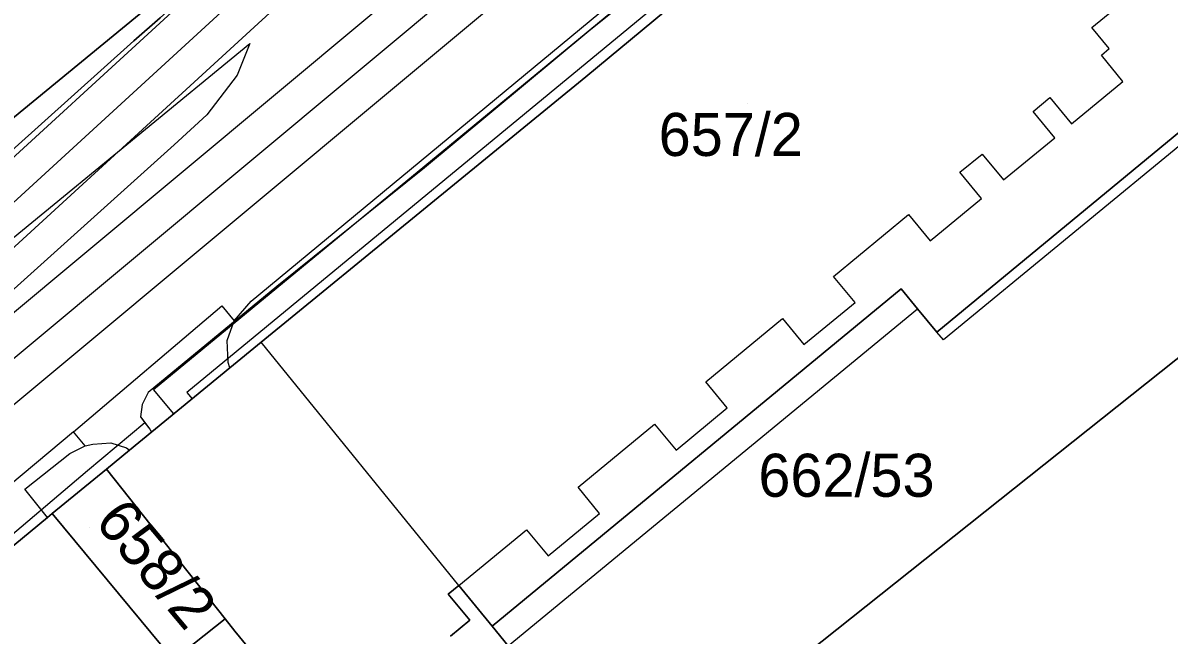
# Model space of a CAD drawing. Extents: x -263423 to -261326, y -1240067 to -1237864.
# Drawn here: x -262887.8 to -262834.6, y -1238865.7 to -1238837.3 of the extents above; entities that cross this region are included whole.
import ezdxf

# ---------------------------------------------------------------- set-up
doc = ezdxf.new("R2010")
doc.units = 0
for name, color, linetype in [('body_kn', 7, 'Continuous'), ('kladpar_druhypozemkov', 7, 'Continuous'), ('kladpar_hranice', 7, 'Continuous'), ('kladpar_parcelnecisla', 7, 'Continuous'), ('kladpar_plochy', 7, 'Continuous'), ('tarchy_linie', 7, 'Continuous'), ('zappar_hrandruhpozemk', 7, 'Continuous')]:
    doc.layers.add(name, color=color, linetype=linetype)

msp = doc.modelspace()

# ---------------------------------------------------------------- linework, layer by layer
at = {"layer": 'body_kn'}
for p, q in [((-262838.18, -1238837.49), (-262838.18, -1238837.49)), ((-262882.66, -1238838.11), (-262882.66, -1238838.11)), ((-262861.54, -1238837.66), (-262861.54, -1238837.66)), ((-262877.28, -1238838.23), (-262877.28, -1238838.23)), ((-262837.37, -1238838.47), (-262837.37, -1238838.47)), ((-262837.74, -1238838.78), (-262837.74, -1238838.78)), ((-262877.87, -1238839.71), (-262877.87, -1238839.71)), ((-262861.68, -1238839.78), (-262861.68, -1238839.78)), ((-262836.74, -1238840), (-262836.74, -1238840)), ((-262840.13, -1238840.75), (-262840.13, -1238840.75)), ((-262879.27, -1238841.55), (-262879.27, -1238841.55)), ((-262840.9, -1238841.4), (-262840.9, -1238841.4)), ((-262839.13, -1238841.96), (-262839.13, -1238841.96)), ((-262839.9, -1238842.61), (-262839.9, -1238842.61)), ((-262880.79, -1238842.94), (-262880.79, -1238842.94)), ((-262843.28, -1238843.37), (-262843.28, -1238843.37)), ((-262869.17, -1238844.01), (-262869.17, -1238844.01)), ((-262844.31, -1238844.22), (-262844.31, -1238844.22)), ((-262842.29, -1238844.57), (-262842.29, -1238844.57)), ((-262843.31, -1238845.43), (-262843.31, -1238845.43)), ((-262846.69, -1238846.18), (-262846.69, -1238846.18)), ((-262845.69, -1238847.4), (-262845.69, -1238847.4)), ((-262850.17, -1238849.06), (-262850.17, -1238849.06)), ((-262876.02, -1238849.52), (-262876.02, -1238849.52)), ((-262847.03, -1238849.64), (-262847.03, -1238849.64)), ((-262877.21, -1238850.21), (-262877.21, -1238850.21)), ((-262849.17, -1238850.27), (-262849.17, -1238850.27)), ((-262878.58, -1238850.43), (-262878.58, -1238850.43)), ((-262846.27, -1238850.56), (-262846.27, -1238850.56)), ((-262878, -1238851.13), (-262878, -1238851.13)), ((-262852.55, -1238851.02), (-262852.55, -1238851.02)), ((-262845.38, -1238851.65), (-262845.38, -1238851.65)), ((-262878.33, -1238852.04), (-262878.33, -1238852.04)), ((-262876.75, -1238852.12), (-262876.75, -1238852.12)), ((-262851.55, -1238852.23), (-262851.55, -1238852.23)), ((-262845.07, -1238852), (-262845.07, -1238852)), ((-262878.29, -1238853.06), (-262878.29, -1238853.06)), ((-262878.2, -1238853.31), (-262878.2, -1238853.31)), ((-262878.2, -1238853.31), (-262878.2, -1238853.31)), ((-262886.84, -1238853.86), (-262886.84, -1238853.86)), ((-262856.1, -1238853.96), (-262856.1, -1238853.96)), ((-262882, -1238854.46), (-262882, -1238854.46)), ((-262881.75, -1238854.32), (-262881.75, -1238854.32)), ((-262880.2, -1238854.46), (-262880.2, -1238854.46)), ((-262882.28, -1238855.01), (-262882.28, -1238855.01)), ((-262879.96, -1238854.75), (-262879.96, -1238854.75)), ((-262882.36, -1238855.59), (-262882.36, -1238855.59)), ((-262880.81, -1238855.45), (-262880.81, -1238855.45)), ((-262855.11, -1238855.17), (-262855.11, -1238855.17)), ((-262882.15, -1238855.86), (-262882.15, -1238855.86)), ((-262882.15, -1238855.86), (-262882.15, -1238855.86)), ((-262881.92, -1238856.16), (-262881.92, -1238856.16)), ((-262858.49, -1238855.93), (-262858.49, -1238855.93)), ((-262885.46, -1238856.28), (-262885.46, -1238856.28)), ((-262881.84, -1238856.29), (-262881.84, -1238856.29)), ((-262884.92, -1238856.94), (-262884.92, -1238856.94)), ((-262884.92, -1238856.94), (-262884.92, -1238856.94)), ((-262884.57, -1238856.85), (-262884.57, -1238856.85)), ((-262883.73, -1238856.79), (-262883.73, -1238856.79)), ((-262883, -1238857.02), (-262883, -1238857.02)), ((-262882.86, -1238857.13), (-262882.86, -1238857.13)), ((-262857.49, -1238857.14), (-262857.49, -1238857.14)), ((-262885.63, -1238857.29), (-262885.63, -1238857.29)), ((-262884.82, -1238858.09), (-262884.82, -1238858.09)), ((-262883.94, -1238858.01), (-262883.94, -1238858.01)), ((-262862.04, -1238858.86), (-262862.04, -1238858.86)), ((-262887.73, -1238858.95), (-262887.73, -1238858.95)), ((-262886.67, -1238860.26), (-262886.67, -1238860.26)), ((-262886.67, -1238860.26), (-262886.67, -1238860.26)), ((-262886.45, -1238860.08), (-262886.45, -1238860.08)), ((-262861.04, -1238860.07), (-262861.04, -1238860.07)), ((-262864.43, -1238860.83), (-262864.43, -1238860.83)), ((-262863.43, -1238862.04), (-262863.43, -1238862.04)), ((-262867.58, -1238863.42), (-262867.58, -1238863.42)), ((-262867.58, -1238863.42), (-262867.58, -1238863.42)), ((-262868.07, -1238863.82), (-262868.07, -1238863.82)), ((-262878.43, -1238864.97), (-262878.43, -1238864.97)), ((-262867.06, -1238865.04), (-262867.06, -1238865.04)), ((-262877.97, -1238865.55), (-262877.97, -1238865.55)), ((-262877.97, -1238865.55), (-262877.97, -1238865.55)), ((-262866.02, -1238865.32), (-262866.02, -1238865.32)), ((-262866.02, -1238865.32), (-262866.02, -1238865.32))]:
    msp.add_line(p, q, dxfattribs=at)
at = {"layer": 'kladpar_druhypozemkov'}
for p, q in [((-262854.16, -1238841.02), (-262854.16, -1238841.02)), ((-262848.19, -1238857.38), (-262848.19, -1238857.38)), ((-262884.71, -1238860.73), (-262884.71, -1238860.73))]:
    msp.add_line(p, q, dxfattribs=at)
at = {"layer": 'kladpar_hranice'}
for points in [[(-262944.17, -1238826.55), (-262874.82, -1238804.01), (-262873.14, -1238809.3), (-262872.28, -1238812.3), (-262870.99, -1238818.35), (-262870.86, -1238819.24), (-262868.5, -1238825.43), (-262917, -1238865.28), (-262929.84, -1238876.02), (-262935.15, -1238857.86), (-262933.2, -1238857.24), (-262940.88, -1238832.58), (-262942.4, -1238833.08), (-262944.17, -1238826.55)], [(-262833.1, -1238816.06), (-262847.38, -1238827.91), (-262852.74, -1238832.36), (-262861.68, -1238839.78), (-262876.75, -1238852.12), (-262878.2, -1238853.31), (-262882.86, -1238857.13), (-262883.94, -1238858.01), (-262886.45, -1238860.08), (-262886.67, -1238860.26), (-262923.68, -1238890.87)], [(-262875.76, -1238868.24), (-262877.97, -1238865.55), (-262878.43, -1238864.97), (-262883.94, -1238858.01), (-262882.86, -1238857.13), (-262878.2, -1238853.31), (-262876.75, -1238852.12), (-262861.68, -1238839.78), (-262852.74, -1238832.36), (-262852.09, -1238833.15), (-262846.71, -1238828.71), (-262847.05, -1238828.3), (-262847.38, -1238827.91), (-262833.1, -1238816.06)], [(-262930.29, -1238877.3), (-262917, -1238865.28), (-262911.52, -1238861.56), (-262901.32, -1238854.63), (-262895.24, -1238849.41), (-262882.66, -1238838.11), (-262881.45, -1238837.04), (-262876.92, -1238832.98), (-262875.96, -1238832.12), (-262870.61, -1238827.33), (-262868.5, -1238825.43)], [(-262917, -1238865.28), (-262868.5, -1238825.43), (-262870.61, -1238827.33), (-262875.96, -1238832.12), (-262876.92, -1238832.98), (-262881.45, -1238837.04), (-262882.66, -1238838.11), (-262895.24, -1238849.41), (-262901.32, -1238854.63), (-262911.52, -1238861.56), (-262917, -1238865.28)], [(-262808.21, -1238867.29), (-262830.64, -1238840.13), (-262830.96, -1238839.74), (-262845.38, -1238851.65), (-262846.27, -1238850.56), (-262847.03, -1238849.64), (-262866.02, -1238865.32), (-262867.58, -1238863.42), (-262868.07, -1238863.82), (-262867.06, -1238865.04), (-262867.96, -1238865.78)], [(-262866.02, -1238865.32), (-262847.03, -1238849.64), (-262846.27, -1238850.56), (-262845.38, -1238851.65), (-262830.96, -1238839.74), (-262830.64, -1238840.13), (-262808.21, -1238867.29), (-262810.18, -1238868.92), (-262812.42, -1238870.77), (-262813.04, -1238869.75), (-262815.11, -1238866.43), (-262827.39, -1238847.45), (-262859.64, -1238873.12), (-262865.28, -1238866.23), (-262866.02, -1238865.32)], [(-262827.39, -1238847.45), (-262815.11, -1238866.43), (-262813.04, -1238869.75), (-262812.42, -1238870.77), (-262817.7, -1238873.85), (-262821.34, -1238875.92), (-262823.75, -1238877.28), (-262824.01, -1238877.43), (-262828.8, -1238870.14), (-262830.85, -1238867.02), (-262837.14, -1238871.76), (-262850.18, -1238881.59), (-262853.1, -1238883.79), (-262852.03, -1238885), (-262851.59, -1238885.5), (-262852.67, -1238886.33), (-262861.26, -1238892.95), (-262867.3, -1238897.61), (-262872.65, -1238883.48), (-262860.23, -1238873.59), (-262859.64, -1238873.12), (-262827.39, -1238847.45)], [(-262880.83, -1238866.88), (-262886.45, -1238860.08), (-262883.94, -1238858.01), (-262878.43, -1238864.97), (-262880.83, -1238866.88)], [(-262877.97, -1238865.55), (-262875.76, -1238868.24), (-262877.04, -1238869.31), (-262876.6, -1238869.95), (-262878.3, -1238871.32), (-262880.16, -1238872.83), (-262882.03, -1238874.34), (-262883.21, -1238875.29), (-262883.9, -1238875.85), (-262895.81, -1238885.5), (-262897.32, -1238886.72), (-262913.8, -1238900.05), (-262914.16, -1238899.15), (-262918.75, -1238902.86), (-262923.68, -1238890.87), (-262886.67, -1238860.26), (-262886.45, -1238860.08), (-262880.83, -1238866.88), (-262878.43, -1238864.97), (-262877.97, -1238865.55)], [(-262867.96, -1238865.78), (-262867.06, -1238865.04), (-262868.07, -1238863.82), (-262867.58, -1238863.42), (-262866.02, -1238865.32), (-262865.28, -1238866.23)]]:
    msp.add_lwpolyline(points, dxfattribs=at)
at = {"layer": 'kladpar_plochy'}
for points in [[(-262930.29, -1238877.3), (-262917, -1238865.28), (-262911.52, -1238861.56), (-262901.32, -1238854.63), (-262895.24, -1238849.41), (-262882.66, -1238838.11), (-262881.45, -1238837.04), (-262876.92, -1238832.98), (-262875.96, -1238832.12), (-262870.61, -1238827.33), (-262868.5, -1238825.43), (-262856.82, -1238814.88), (-262863.12, -1238800.15), (-262859.88, -1238799.28), (-262860.58, -1238799.85), (-262860.78, -1238800.48), (-262860.47, -1238801.25), (-262856.16, -1238811.65), (-262855.47, -1238812.73), (-262854.58, -1238812.74), (-262845.65, -1238804.85), (-262843.94, -1238805.94), (-262831.88, -1238813.59)], [(-262833.1, -1238816.06), (-262847.38, -1238827.91), (-262852.74, -1238832.36), (-262861.68, -1238839.78), (-262876.75, -1238852.12), (-262878.2, -1238853.31), (-262882.86, -1238857.13), (-262883.94, -1238858.01), (-262886.45, -1238860.08), (-262886.67, -1238860.26), (-262923.68, -1238890.87)], [(-262875.76, -1238868.24), (-262877.97, -1238865.55), (-262878.43, -1238864.97), (-262883.94, -1238858.01), (-262882.86, -1238857.13), (-262878.2, -1238853.31), (-262876.75, -1238852.12), (-262861.68, -1238839.78), (-262852.74, -1238832.36), (-262852.09, -1238833.15), (-262846.71, -1238828.71), (-262847.05, -1238828.3), (-262847.38, -1238827.91), (-262833.1, -1238816.06)], [(-262808.21, -1238867.29), (-262830.64, -1238840.13), (-262830.96, -1238839.74), (-262845.38, -1238851.65), (-262846.27, -1238850.56), (-262847.03, -1238849.64), (-262866.02, -1238865.32), (-262867.58, -1238863.42), (-262868.07, -1238863.82), (-262867.06, -1238865.04), (-262867.96, -1238865.78)], [(-262867.96, -1238865.78), (-262867.06, -1238865.04), (-262868.07, -1238863.82), (-262867.58, -1238863.42), (-262866.02, -1238865.32), (-262865.28, -1238866.23)]]:
    msp.add_lwpolyline(points, dxfattribs=at)
for points in [[(-262944.17, -1238826.55), (-262874.82, -1238804.01), (-262873.14, -1238809.3), (-262872.28, -1238812.3), (-262870.99, -1238818.35), (-262870.86, -1238819.24), (-262868.5, -1238825.43), (-262917, -1238865.28), (-262929.84, -1238876.02), (-262935.15, -1238857.86), (-262933.2, -1238857.24), (-262940.88, -1238832.58), (-262942.4, -1238833.08)], [(-262917, -1238865.28), (-262868.5, -1238825.43), (-262870.61, -1238827.33), (-262875.96, -1238832.12), (-262876.92, -1238832.98), (-262881.45, -1238837.04), (-262882.66, -1238838.11), (-262895.24, -1238849.41), (-262901.32, -1238854.63), (-262911.52, -1238861.56)], [(-262866.02, -1238865.32), (-262847.03, -1238849.64), (-262846.27, -1238850.56), (-262845.38, -1238851.65), (-262830.96, -1238839.74), (-262830.64, -1238840.13), (-262808.21, -1238867.29), (-262810.18, -1238868.92), (-262812.42, -1238870.77), (-262813.04, -1238869.75), (-262815.11, -1238866.43), (-262827.39, -1238847.45), (-262859.64, -1238873.12), (-262865.28, -1238866.23)], [(-262827.39, -1238847.45), (-262815.11, -1238866.43), (-262813.04, -1238869.75), (-262812.42, -1238870.77), (-262817.7, -1238873.85), (-262821.34, -1238875.92), (-262823.75, -1238877.28), (-262824.01, -1238877.43), (-262828.8, -1238870.14), (-262830.85, -1238867.02), (-262837.14, -1238871.76), (-262850.18, -1238881.59), (-262853.1, -1238883.79), (-262852.03, -1238885), (-262851.59, -1238885.5), (-262852.67, -1238886.33), (-262861.26, -1238892.95), (-262867.3, -1238897.61), (-262872.65, -1238883.48), (-262860.23, -1238873.59), (-262859.64, -1238873.12)], [(-262880.83, -1238866.88), (-262886.45, -1238860.08), (-262883.94, -1238858.01), (-262878.43, -1238864.97)], [(-262877.97, -1238865.55), (-262875.76, -1238868.24), (-262877.04, -1238869.31), (-262876.6, -1238869.95), (-262878.3, -1238871.32), (-262880.16, -1238872.83), (-262882.03, -1238874.34), (-262883.21, -1238875.29), (-262883.9, -1238875.85), (-262895.81, -1238885.5), (-262897.32, -1238886.72), (-262913.8, -1238900.05), (-262914.16, -1238899.15), (-262918.75, -1238902.86), (-262923.68, -1238890.87), (-262886.67, -1238860.26), (-262886.45, -1238860.08), (-262880.83, -1238866.88), (-262878.43, -1238864.97)]]:
    msp.add_lwpolyline(points, close=True, dxfattribs=at)
at = {"layer": 'tarchy_linie'}
for points in [[(-262929.67, -1238879.5), (-262899.88, -1238854.17), (-262871.05, -1238827.73), (-262870.61, -1238827.33), (-262868.5, -1238825.43), (-262856.82, -1238814.88), (-262857.13, -1238814.16), (-262852.11, -1238808.69), (-262849.52, -1238804.42), (-262852.21, -1238802.56), (-262859.72, -1238797.28), (-262989.8, -1238838.58)], [(-262847.38, -1238803.89), (-262850.86, -1238809.63), (-262860.61, -1238820.25), (-262898.85, -1238855.33), (-262951.29, -1238899.92), (-262971.24, -1238908.22)], [(-262825.56, -1238815.85), (-262846.83, -1238805.97), (-262849.61, -1238810.57), (-262859.51, -1238821.35), (-262897.82, -1238856.49), (-262933.63, -1238886.93)], [(-262833.1, -1238816.06), (-262847.38, -1238827.91), (-262852.74, -1238832.36), (-262861.68, -1238839.78), (-262876.75, -1238852.12), (-262879.96, -1238854.75), (-262880.81, -1238855.45), (-262881.75, -1238854.32), (-262831.1, -1238812.5), (-262827.06, -1238811.64), (-262826.6, -1238813.79), (-262830.11, -1238814.54), (-262832.02, -1238816.11), (-262833.1, -1238816.06)], [(-262827.91, -1238812.94), (-262830.61, -1238813.52), (-262880.2, -1238854.46), (-262879.96, -1238854.75)], [(-262833.89, -1238814.97), (-262838.29, -1238818.6), (-262839.96, -1238819.89), (-262843.35, -1238822.78), (-262844.73, -1238823.64), (-262851.6, -1238829.56), (-262854.27, -1238831.69), (-262856.8, -1238833.85), (-262861.54, -1238837.66), (-262869.17, -1238844.01), (-262876.02, -1238849.52), (-262882, -1238854.46), (-262882.28, -1238855.01), (-262882.36, -1238855.59), (-262882.15, -1238855.86), (-262881.92, -1238856.16), (-262881.84, -1238856.29)], [(-262833.89, -1238814.97), (-262838.29, -1238818.6), (-262839.96, -1238819.89), (-262843.35, -1238822.78), (-262844.73, -1238823.64), (-262851.6, -1238829.56), (-262854.27, -1238831.69), (-262856.8, -1238833.85), (-262861.54, -1238837.66), (-262869.17, -1238844.01), (-262876.02, -1238849.52), (-262882, -1238854.46), (-262882.28, -1238855.01), (-262882.36, -1238855.59), (-262881.92, -1238856.16), (-262881.84, -1238856.29)], [(-262929.97, -1238885.53), (-262888.96, -1238851.32), (-262846.08, -1238815.52), (-262843.96, -1238818.06), (-262886.84, -1238853.86), (-262928.27, -1238888.41)], [(-262846.17, -1238817.75), (-262887.9, -1238852.59), (-262929.12, -1238886.97), (-262972.82, -1238903.77)], [(-262882.15, -1238855.86), (-262884.82, -1238858.09), (-262889.25, -1238861.85), (-262893.97, -1238865.78), (-262897.32, -1238868.52), (-262901.15, -1238871.78), (-262903.18, -1238873.5)]]:
    msp.add_lwpolyline(points, dxfattribs=at)
at = {"layer": 'zappar_hrandruhpozemk'}
for p, q in [((-262877.21, -1238850.21), (-262833.93, -1238814.34)), ((-262830.64, -1238840.13), (-262845.07, -1238852)), ((-262880.79, -1238842.94), (-262895.38, -1238856.07)), ((-262845.69, -1238847.4), (-262843.31, -1238845.43)), ((-262885.46, -1238856.28), (-262878.58, -1238850.43)), ((-262878.58, -1238850.43), (-262878, -1238851.13)), ((-262865.28, -1238866.23), (-262846.27, -1238850.56)), ((-262845.07, -1238852), (-262845.38, -1238851.65)), ((-262867.58, -1238863.42), (-262876.75, -1238852.12)), ((-262885.46, -1238856.28), (-262924.81, -1238889.08)), ((-262884.92, -1238856.94), (-262885.46, -1238856.28)), ((-262887.73, -1238858.95), (-262885.63, -1238857.29)), ((-262886.67, -1238860.26), (-262887.73, -1238858.95))]:
    msp.add_line(p, q, dxfattribs=at)
for points in [[(-262843.31, -1238845.43), (-262844.31, -1238844.22), (-262843.28, -1238843.37), (-262842.29, -1238844.57), (-262839.9, -1238842.61), (-262840.9, -1238841.4), (-262840.13, -1238840.75), (-262839.13, -1238841.96), (-262836.74, -1238840), (-262837.74, -1238838.78), (-262837.37, -1238838.47), (-262838.18, -1238837.49), (-262832.07, -1238832.49), (-262831.84, -1238832.76), (-262832.82, -1238833.57), (-262830.86, -1238835.95), (-262829.88, -1238835.14), (-262829.49, -1238835.61), (-262830.47, -1238836.42), (-262828.5, -1238838.8), (-262827.52, -1238838), (-262824.65, -1238841.47), (-262825.56, -1238842.23), (-262823.55, -1238844.66)], [(-262899.85, -1238855.92), (-262899.57, -1238855.73), (-262898.74, -1238855.75), (-262898.41, -1238855.59), (-262877.28, -1238838.23), (-262877.87, -1238839.71), (-262879.27, -1238841.55), (-262880.79, -1238842.94)], [(-262867.58, -1238863.42), (-262864.43, -1238860.83), (-262863.43, -1238862.04), (-262861.04, -1238860.07), (-262862.04, -1238858.86), (-262858.49, -1238855.93), (-262857.49, -1238857.14), (-262855.11, -1238855.17), (-262856.1, -1238853.96), (-262852.55, -1238851.02), (-262851.55, -1238852.23), (-262849.17, -1238850.27), (-262850.17, -1238849.06), (-262846.69, -1238846.18), (-262845.69, -1238847.4)], [(-262878.2, -1238853.31), (-262878.29, -1238853.06), (-262878.33, -1238852.04), (-262878, -1238851.13), (-262877.21, -1238850.21)], [(-262885.63, -1238857.29), (-262884.92, -1238856.94), (-262884.57, -1238856.85), (-262883.73, -1238856.79), (-262883, -1238857.02), (-262882.86, -1238857.13)]]:
    msp.add_lwpolyline(points, dxfattribs=at)

# ---------------------------------------------------------------- texts
at = {"layer": 'kladpar_parcelnecisla'}
for s, p in [('657/2', (-262858.294, -1238843.46)), ('662/53', (-262853.664, -1238859.3))]:
    msp.add_text(s, height=2, dxfattribs=at).set_placement(p)
msp.add_text('658/2', height=2, rotation=310, dxfattribs=at).set_placement((-262884.534, -1238860.486))

doc.saveas('drawing.dxf')
